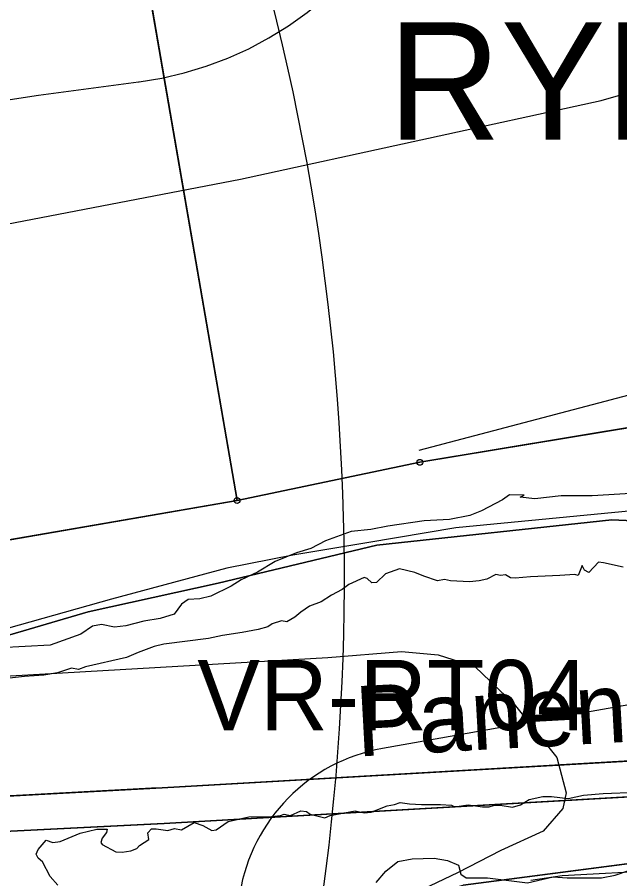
# Model space of a CAD drawing. Extents: x -706130 to -698555, y -971544 to -967260.
# Drawn here: x -704017.6 to -703914.8, y -969998.2 to -969851.1 of the extents above; entities that cross this region are included whole.
import ezdxf

# ---------------------------------------------------------------- set-up
doc = ezdxf.new("R2010")
doc.units = 0
for name, color, linetype in [('BPEJ hranice S', 7, 'Continuous'), ('BPEJ I-II trida ochrany S', 7, 'Continuous'), ('Docházková izochrona - BUS S', 7, 'Continuous'), ('Docházková izochrona - VLAK N', 7, 'Continuous'), ('KN_Hranice_katastrální území_popis', 7, 'Continuous'), ('KN_Hranice_parcel', 7, 'Continuous'), ('KN_Polygon parcely', 7, 'Continuous'), ('KN_POZEMKY_11_VODNI_PLOCHA', 7, 'Continuous'), ('KN_POZEMKY_14_OSTATNI PLOCHA', 7, 'Continuous'), ('KN_POZEMKY_2_ORNA PUDA', 7, 'Continuous'), ('KN_POZEMKY_7_TTP', 7, 'Continuous'), ('KN_VYUZITI_07_vodni plocha_tok prirozeny', 7, 'Continuous'), ('KN_VYUZITI_17_ostatni plocha_ostatni komunikace', 7, 'Continuous'), ('KN_Značky bodu BP', 7, 'Continuous'), ('Koridor pro revitalizaci a rozvolneni toku N', 7, 'Continuous'), ('Koridor pro revitalizaci a rozvolneni toku N ŠRAFY', 7, 'Continuous'), ('OP dráhy', 7, 'Continuous'), ('OP lesa 30 m', 7, 'Continuous'), ('Plochy smíšené nezastavěného území všeobecné S', 7, 'Continuous'), ('Plochy vodní a vodnich toku S', 7, 'Continuous'), ('Plochy zemědělské všeobecné CELEK S', 7, 'Continuous'), ('Regulační bloky v krajině S', 7, 'Continuous'), ('Regulační bloky v krajině S  TIS', 7, 'Continuous'), ('Vodní toky a plochy - popis', 7, 'Continuous'), ('VPO pro zvysovani retencnich schopnosti uzemi_obrys N', 7, 'Continuous'), ('VPO pro zvysovani retencnich schopnosti uzemi_plocha N', 7, 'Continuous'), ('VPS VPO popis', 7, 'Continuous'), ('VÝŠKOPIS_vrstevnice doplňková', 7, 'Continuous'), ('VÝŠKOPIS_vrstevnice hlavní', 7, 'Continuous'), ('Záplavové území stanovene S', 7, 'Continuous'), ('Záplavového území_aktivní zóna S', 7, 'Continuous')]:
    doc.layers.add(name, color=color, linetype=linetype)

msp = doc.modelspace()

# ---------------------------------------------------------------- linework, layer by layer
at = {"layer": 'BPEJ hranice S'}
for points in [[(-703749.59, -969941.19), (-703801.08, -969942.28), (-703916.13, -969936.85), (-703956.24, -969941.19), (-703983.34, -969947.7), (-704005.56, -969952.58), (-704059.63, -969968.44)], [(-704059.63, -969968.44), (-704005.56, -969952.58), (-703983.34, -969947.7), (-703956.24, -969941.19), (-703916.13, -969936.85), (-703801.08, -969942.28), (-703749.59, -969941.19)]]:
    msp.add_lwpolyline(points, dxfattribs=at)
at = {"layer": 'BPEJ I-II trida ochrany S'}
for p, q in [((-703992.89, -969982.61), (-703905.13, -969977.59)), ((-704077.35, -969987.18), (-703992.89, -969982.61)), ((-703905.11, -969983.69), (-703992.55, -969988.71)), ((-703992.55, -969988.71), (-704076.8, -969992.91)), ((-703941.53, -969999.26), (-703897.87, -969993.56))]:
    msp.add_line(p, q, dxfattribs=at)
at = {"layer": 'Docházková izochrona - BUS S'}
msp.add_arc((-704361.83, -969946.93), 400, 155.5182, 17.3395, dxfattribs=at)
at = {"layer": 'Docházková izochrona - VLAK N'}
msp.add_circle((-704165.45, -969778.77), 800, dxfattribs=at)
at = {"layer": 'KN_Hranice_parcel'}
msp.add_line((-703999.19, -969823.1), (-703980.12, -969933.57), dxfattribs=at)
for points in [[(-703558.02, -969869.09), (-703558.22, -969869.85), (-703562.75, -969885.36), (-703579.35, -969929.2), (-703589.9, -969943.21), (-703608.44, -969958.89), (-703632.35, -969975.24), (-703661.73, -969985.21), (-703679.9, -969989.19), (-703696.31, -969989.79), (-703749.81, -969986.56), (-703794.56, -969983.07), (-703827.79, -969979.74), (-703855.16, -969980.96), (-703905.11, -969983.69), (-703992.55, -969988.71), (-704076.8, -969992.91), (-704108.23, -969995.06)], [(-703596.55, -969872.49), (-703729.21, -969889.38), (-703753.14, -969893.54), (-703761.7, -969894.9), (-703884.76, -969916.4), (-703948.92, -969927.05), (-703980.12, -969933.57)], [(-704108.41, -969989.66), (-704077.35, -969987.18), (-703992.89, -969982.61), (-703905.13, -969977.59), (-703854.99, -969974.87), (-703827.37, -969973.74), (-703794.06, -969975.75), (-703749.25, -969978.78), (-703686.27, -969982.99), (-703680.52, -969982.14), (-703663.2, -969978.66), (-703635.64, -969967.66), (-703612.95, -969953.43), (-703596.15, -969937.45), (-703586.44, -969924.77), (-703569.12, -969883.12)], [(-703980.12, -969933.57), (-704029.13, -969942.03), (-704105.83, -969954.82), (-704123.1, -969958.73)], [(-704089.75, -970059.21), (-704011.23, -970034.23), (-703991.66, -970024.21), (-703969.51, -970006.92), (-703941.53, -969999.26), (-703897.87, -969993.56), (-703867.34, -969985.89), (-703811.57, -969981.85), (-703787.2, -969990.39), (-703717.39, -969989.48), (-703691.36, -969994.41), (-703670.98, -969991.62), (-703632.13, -969975.96), (-703585.29, -969956.45), (-703444.12, -969940.96), (-703404.38, -969953.94), (-703344.87, -969968.42)]]:
    msp.add_lwpolyline(points, dxfattribs=at)
at = {"layer": 'KN_Polygon parcely'}
for points in [[(-703712.83, -969761.58), (-703756.06, -969767.42), (-703793.46, -969774.83), (-703792.88, -969778.4), (-703883.51, -969795.86), (-703935.35, -969807.91), (-703999.19, -969823.1), (-703980.12, -969933.57), (-703948.92, -969927.05), (-703884.76, -969916.4), (-703761.7, -969894.9), (-703753.14, -969893.54), (-703729.21, -969889.38)], [(-703729.21, -969889.38), (-703753.14, -969893.54), (-703761.7, -969894.9), (-703884.76, -969916.4), (-703948.92, -969927.05), (-703980.12, -969933.57), (-704029.13, -969942.03), (-704105.83, -969954.82), (-704123.1, -969958.73), (-704142.84, -969963.14), (-704130.34, -969989.62), (-704108.41, -969989.66), (-704077.35, -969987.18), (-703992.89, -969982.61), (-703905.13, -969977.59), (-703854.99, -969974.87), (-703827.37, -969973.74), (-703794.06, -969975.75), (-703749.25, -969978.78)], [(-703749.25, -969978.78), (-703794.06, -969975.75), (-703827.37, -969973.74), (-703854.99, -969974.87), (-703905.13, -969977.59), (-703992.89, -969982.61), (-704077.35, -969987.18), (-704108.41, -969989.66), (-704130.34, -969989.62), (-704127.02, -969996.22), (-704108.23, -969995.06), (-704076.8, -969992.91), (-703992.55, -969988.71), (-703905.11, -969983.69), (-703855.16, -969980.96), (-703827.79, -969979.74), (-703794.56, -969983.07), (-703749.81, -969986.56)], [(-703749.81, -969986.56), (-703794.56, -969983.07), (-703827.79, -969979.74), (-703855.16, -969980.96), (-703905.11, -969983.69), (-703992.55, -969988.71), (-704076.8, -969992.91), (-704108.23, -969995.06), (-704127.02, -969996.22), (-704097.62, -970043.99)], [(-703941.53, -969999.26), (-703897.87, -969993.56), (-703867.34, -969985.89), (-703811.57, -969981.85), (-703787.2, -969990.39), (-703717.39, -969989.48)], [(-703717.39, -969989.48), (-703787.2, -969990.39), (-703811.57, -969981.85), (-703867.34, -969985.89), (-703897.87, -969993.56), (-703941.53, -969999.26)]]:
    msp.add_lwpolyline(points, dxfattribs=at)
msp.add_lwpolyline([(-703999.19, -969823.1), (-704115.65, -969850.47), (-704174.79, -969864.37), (-704174.83, -969876.18), (-704169.93, -969897.98), (-704147.34, -969948.86), (-704146.53, -969950.9), (-704148.91, -969951.68), (-704142.84, -969963.14), (-704123.1, -969958.73), (-704105.83, -969954.82), (-704029.13, -969942.03), (-703980.12, -969933.57)], close=True, dxfattribs=at)
at = {"layer": 'KN_POZEMKY_11_VODNI_PLOCHA'}
for p, q in [((-703992.89, -969982.61), (-703905.13, -969977.59)), ((-704077.35, -969987.18), (-703992.89, -969982.61)), ((-703905.11, -969983.69), (-703992.55, -969988.71)), ((-703992.55, -969988.71), (-704076.8, -969992.91))]:
    msp.add_line(p, q, dxfattribs=at)
at = {"layer": 'KN_POZEMKY_14_OSTATNI PLOCHA'}
msp.add_line((-703941.53, -969999.26), (-703897.87, -969993.56), dxfattribs=at)
at = {"layer": 'KN_POZEMKY_2_ORNA PUDA'}
for p, q in [((-703980.12, -969933.57), (-703999.19, -969823.1)), ((-703999.19, -969823.1), (-703980.12, -969933.57)), ((-703884.76, -969916.4), (-703948.92, -969927.05)), ((-703948.92, -969927.05), (-703884.76, -969916.4)), ((-703948.92, -969927.05), (-703980.12, -969933.57)), ((-703980.12, -969933.57), (-703948.92, -969927.05)), ((-704029.13, -969942.03), (-703980.12, -969933.57)), ((-703980.12, -969933.57), (-704029.13, -969942.03)), ((-703905.13, -969977.59), (-703992.89, -969982.61)), ((-703992.89, -969982.61), (-704077.35, -969987.18))]:
    msp.add_line(p, q, dxfattribs=at)
at = {"layer": 'KN_POZEMKY_7_TTP'}
for p, q in [((-703992.55, -969988.71), (-703905.11, -969983.69)), ((-704076.8, -969992.91), (-703992.55, -969988.71)), ((-703897.87, -969993.56), (-703941.53, -969999.26))]:
    msp.add_line(p, q, dxfattribs=at)
at = {"layer": 'KN_VYUZITI_07_vodni plocha_tok prirozeny'}
for p, q in [((-703992.89, -969982.61), (-703905.13, -969977.59)), ((-704077.35, -969987.18), (-703992.89, -969982.61)), ((-703905.11, -969983.69), (-703992.55, -969988.71)), ((-703992.55, -969988.71), (-704076.8, -969992.91))]:
    msp.add_line(p, q, dxfattribs=at)
at = {"layer": 'KN_VYUZITI_17_ostatni plocha_ostatni komunikace'}
msp.add_line((-703941.53, -969999.26), (-703897.87, -969993.56), dxfattribs=at)
at = {"layer": 'KN_Značky bodu BP'}
for centre, radius in [((-703948.92, -969927.05), 0.5), ((-703948.92, -969927.05), 0.0303), ((-703980.12, -969933.57), 0.5), ((-703980.12, -969933.57), 0.0303)]:
    msp.add_circle(centre, radius, dxfattribs=at)
at = {"layer": 'Koridor pro revitalizaci a rozvolneni toku N'}
for points in [[(-703595.12, -969837), (-703605.46, -969854.17), (-703614.75, -969872.01), (-703622.56, -969882.41), (-703631.11, -969889.1), (-703650.07, -969899.88), (-703666.79, -969906.56), (-703690.22, -969912.14), (-703714.38, -969916.22), (-703742.63, -969919.94), (-703792.45, -969924.03), (-703838.91, -969928.49), (-703903.23, -969934.43), (-703942.76, -969938.24), (-703957.95, -969940.8)], [(-703957.95, -969940.8), (-703970.58, -969942.93), (-703981.84, -969945.12), (-704001.53, -969950.43), (-704037.17, -969960.43), (-704062.63, -969965.63), (-704136.59, -969976.38), (-704132.91, -969984.17)], [(-703929.94, -969998.4), (-703924.63, -969997.61), (-703907.74, -969996.68)]]:
    msp.add_lwpolyline(points, dxfattribs=at)
at = {"layer": 'Koridor pro revitalizaci a rozvolneni toku N ŠRAFY'}
for points in [[(-703595.12, -969837), (-703605.46, -969854.17), (-703614.75, -969872.01), (-703622.56, -969882.41), (-703631.11, -969889.1), (-703650.07, -969899.88), (-703666.79, -969906.56), (-703690.22, -969912.14), (-703714.38, -969916.22), (-703742.63, -969919.94), (-703792.45, -969924.03), (-703838.91, -969928.49), (-703903.23, -969934.43), (-703942.76, -969938.24), (-703957.95, -969940.8)], [(-703957.95, -969940.8), (-703970.58, -969942.93), (-703981.84, -969945.12), (-704001.53, -969950.43), (-704037.17, -969960.43), (-704062.63, -969965.63), (-704136.59, -969976.38), (-704132.91, -969984.17)], [(-703929.94, -969998.4), (-703924.63, -969997.61), (-703907.74, -969996.68)]]:
    msp.add_lwpolyline(points, dxfattribs=at)
at = {"layer": 'OP dráhy'}
msp.add_lwpolyline([(-704061.1, -969871.58), (-704014.04, -969864.34), (-703996.93, -969862.11), (-703996.84, -969862.1), (-703992.96, -969861.46), (-703989.14, -969860.57), (-703985.38, -969859.43), (-703981.71, -969858.05), (-703978.13, -969856.43), (-703974.67, -969854.58), (-703971.33, -969852.5), (-703968.14, -969850.22), (-703965.11, -969847.73), (-703962.24, -969845.04), (-703959.56, -969842.18), (-703957.07, -969839.14), (-703954.83, -969836.01), (-703936.24, -969829.48), (-703924.29, -969826.06), (-703911.14, -969823.81)], dxfattribs=at)
at = {"layer": 'OP lesa 30 m'}
msp.add_lwpolyline([(-703869.61, -969958.76), (-703904.27, -969966.84), (-703955.3, -969975.92)], dxfattribs=at)
msp.add_arc((-703950.04, -970005.46), 30, 100.0906, 170.7454, dxfattribs=at)
at = {"layer": 'Plochy smíšené nezastavěného území všeobecné S'}
for p, q in [((-703905.11, -969983.69), (-703992.55, -969988.71)), ((-703992.55, -969988.71), (-703993.76, -969988.77))]:
    msp.add_line(p, q, dxfattribs=at)
msp.add_lwpolyline([(-703993.76, -969988.77), (-704076.8, -969992.91), (-704108.23, -969995.06)], dxfattribs=at)
at = {"layer": 'Plochy vodní a vodnich toku S'}
for p, q in [((-703905.13, -969977.59), (-703992.89, -969982.61)), ((-703992.89, -969982.61), (-703994.72, -969982.71)), ((-703992.55, -969988.71), (-703905.11, -969983.69)), ((-703993.76, -969988.77), (-703992.55, -969988.71))]:
    msp.add_line(p, q, dxfattribs=at)
for points in [[(-703994.72, -969982.71), (-704077.35, -969987.18), (-704108.41, -969989.66)], [(-704108.23, -969995.06), (-704076.8, -969992.91), (-703993.76, -969988.77)]]:
    msp.add_lwpolyline(points, dxfattribs=at)
at = {"layer": 'Plochy zemědělské všeobecné CELEK S'}
for p, q in [((-703992.89, -969982.61), (-703905.13, -969977.59)), ((-703994.72, -969982.71), (-703992.89, -969982.61))]:
    msp.add_line(p, q, dxfattribs=at)
msp.add_lwpolyline([(-704108.41, -969989.66), (-704077.35, -969987.18), (-703994.72, -969982.71)], dxfattribs=at)
at = {"layer": 'Regulační bloky v krajině S'}
for p, q in [((-703905.13, -969977.59), (-703992.89, -969982.61)), ((-703992.89, -969982.61), (-703905.13, -969977.59)), ((-703992.89, -969982.61), (-703994.72, -969982.71)), ((-703994.72, -969982.71), (-703992.89, -969982.61)), ((-703992.55, -969988.71), (-703905.11, -969983.69)), ((-703905.11, -969983.69), (-703992.55, -969988.71)), ((-703993.76, -969988.77), (-703992.55, -969988.71)), ((-703992.55, -969988.71), (-703993.76, -969988.77))]:
    msp.add_line(p, q, dxfattribs=at)
for points in [[(-703994.72, -969982.71), (-704077.35, -969987.18), (-704108.41, -969989.66)], [(-704108.41, -969989.66), (-704077.35, -969987.18), (-703994.72, -969982.71)], [(-704108.23, -969995.06), (-704076.8, -969992.91), (-703993.76, -969988.77)], [(-703993.76, -969988.77), (-704076.8, -969992.91), (-704108.23, -969995.06)]]:
    msp.add_lwpolyline(points, dxfattribs=at)
at = {"layer": 'Regulační bloky v krajině S  TIS'}
for p, q in [((-703905.13, -969977.59), (-703992.89, -969982.61)), ((-703992.89, -969982.61), (-703994.72, -969982.71)), ((-703992.55, -969988.71), (-703905.11, -969983.69)), ((-703993.76, -969988.77), (-703992.55, -969988.71))]:
    msp.add_line(p, q, dxfattribs=at)
for points in [[(-703994.72, -969982.71), (-704077.35, -969987.18), (-704108.41, -969989.66)], [(-704108.23, -969995.06), (-704076.8, -969992.91), (-703993.76, -969988.77)]]:
    msp.add_lwpolyline(points, dxfattribs=at)
at = {"layer": 'VPO pro zvysovani retencnich schopnosti uzemi_obrys N'}
for points in [[(-703595.12, -969837), (-703605.46, -969854.17), (-703614.75, -969872.01), (-703622.56, -969882.41), (-703631.11, -969889.1), (-703650.07, -969899.88), (-703666.79, -969906.56), (-703690.22, -969912.14), (-703714.38, -969916.22), (-703742.63, -969919.94), (-703792.45, -969924.03), (-703838.91, -969928.49), (-703903.23, -969934.43), (-703942.76, -969938.24), (-703957.95, -969940.8)], [(-703957.95, -969940.8), (-703970.58, -969942.93), (-703981.84, -969945.12), (-704001.53, -969950.43), (-704037.17, -969960.43), (-704062.63, -969965.63), (-704136.59, -969976.38), (-704132.91, -969984.17)], [(-703929.94, -969998.4), (-703924.63, -969997.61), (-703907.74, -969996.68)]]:
    msp.add_lwpolyline(points, dxfattribs=at)
at = {"layer": 'VPO pro zvysovani retencnich schopnosti uzemi_plocha N'}
for points in [[(-703595.12, -969837), (-703605.46, -969854.17), (-703614.75, -969872.01), (-703622.56, -969882.41), (-703631.11, -969889.1), (-703650.07, -969899.88), (-703666.79, -969906.56), (-703690.22, -969912.14), (-703714.38, -969916.22), (-703742.63, -969919.94), (-703792.45, -969924.03), (-703838.91, -969928.49), (-703903.23, -969934.43), (-703942.76, -969938.24), (-703957.95, -969940.8)], [(-703957.95, -969940.8), (-703970.58, -969942.93), (-703981.84, -969945.12), (-704001.53, -969950.43), (-704037.17, -969960.43), (-704062.63, -969965.63), (-704136.59, -969976.38), (-704132.91, -969984.17)], [(-703929.94, -969998.4), (-703924.63, -969997.61), (-703907.74, -969996.68)]]:
    msp.add_lwpolyline(points, dxfattribs=at)
at = {"layer": 'VÝŠKOPIS_vrstevnice doplňková'}
msp.add_lwpolyline([(-703949.05, -969924.97), (-703912.1, -969915.27), (-703886.42, -969909.99), (-703850.04, -969898.44), (-703840.77, -969894.44), (-703824.65, -969884.88), (-703797.82, -969863.05), (-703791.4, -969858.63), (-703779.42, -969852.92), (-703767.15, -969852.21), (-703761.16, -969853.78), (-703754.02, -969857.2), (-703728.06, -969875.32)], dxfattribs=at)
at = {"layer": 'VÝŠKOPIS_vrstevnice hlavní'}
for points in [[(-704281.17, -969816.58), (-704277.26, -969821.69), (-704262.88, -969832.05), (-704248.42, -969835.86), (-704231.04, -969837.08), (-704204.69, -969836.3), (-704185.28, -969834.92), (-704174.87, -969840.46), (-704160.85, -969852.01), (-704137.2, -969868.6), (-704113.77, -969878.44), (-704081.25, -969889.1), (-704047.66, -969891.82), (-703979.56, -969878.73), (-703917.96, -969865.25), (-703874.76, -969852.94), (-703850.68, -969839.41), (-703792.54, -969777.59), (-703787.69, -969774.88), (-703775.42, -969771.77), (-703765.29, -969772.46)], [(-704187.74, -969928.4), (-704172.05, -969931.82), (-704162.63, -969934.96), (-704143.8, -969943.38), (-704103.46, -969953.17), (-704076.81, -969962.83), (-704048.4, -969965.24), (-703964.61, -969960.36), (-703952.05, -969959.36), (-703945.77, -969959.93), (-703939.5, -969961.92), (-703932.79, -969968.35), (-703925.51, -969977.48), (-703923.94, -969983.47), (-703924.52, -969986.18), (-703927.86, -969990.05), (-703935.07, -969993.34), (-703942.46, -969997.17), (-703993.29, -970021.36)]]:
    msp.add_lwpolyline(points, dxfattribs=at)
at = {"layer": 'Záplavové území stanovene S'}
for points in [[(-703912.88, -969932.38), (-703919.47, -969932.78), (-703924.79, -969932.79), (-703929.28, -969933.28), (-703931.77, -969933.02), (-703931.08, -969932.67), (-703933.62, -969932.58), (-703934.78, -969933.47), (-703938.38, -969935.32), (-703940.39, -969936.12), (-703943.88, -969936.79), (-703948.18, -969937.07), (-703954.38, -969937.98), (-703957.3, -969938.55), (-703960.66, -969938.84), (-703965.04, -969940.47), (-703967.51, -969941.74), (-703969.97, -969942.53), (-703973.62, -969944.01), (-703976.64, -969945.79), (-703979.41, -969947.09), (-703981.14, -969948.21), (-703984.6, -969949.88), (-703986.47, -969950.37), (-703988.45, -969950.45), (-703989.62, -969951.27), (-703990.88, -969953), (-703993.24, -969953.74), (-703996.01, -969954.19), (-703999.09, -969954.95), (-704001.06, -969955.2), (-704003.24, -969954.74), (-704004.77, -969955.02), (-704006.8, -969956.38), (-704012.05, -969958.3), (-704020.55, -969958.7)], [(-703956.38, -969998.8), (-703954.74, -969996.88), (-703952.69, -969995.19), (-703950.24, -969994.74), (-703946.45, -969994.62), (-703944.22, -969995.05), (-703942.33, -969995.83), (-703941.9, -969997.4), (-703940.99, -969998.01), (-703937.38, -969997.98), (-703930.53, -969998.88), (-703926.17, -969997.83), (-703923.76, -969997.99), (-703917.88, -969998.02), (-703915.57, -969997.57), (-703913.38, -969996.83)]]:
    msp.add_lwpolyline(points, dxfattribs=at)
at = {"layer": 'Záplavového území_aktivní zóna S'}
for points in [[(-703914.19, -969944.94), (-703917.56, -969944.19), (-703918.44, -969944.12), (-703920.06, -969945.88), (-703920.81, -969945.44), (-703921.19, -969944.69), (-703921.88, -969946.38), (-703922.44, -969946.19), (-703925, -969946.38), (-703930, -969946.62), (-703932.62, -969946.81), (-703933.44, -969946.75), (-703934.31, -969946.25), (-703935.12, -969946.38), (-703935.94, -969946.19), (-703937.5, -969947), (-703938.81, -969947.31), (-703940.44, -969947.44), (-703943.69, -969947.31), (-703944.69, -969947.06), (-703945.88, -969947.31), (-703948.25, -969946.5), (-703949.75, -969945.88), (-703952.38, -969945.25), (-703954.75, -969946.12), (-703956.31, -969947.56), (-703957.12, -969947.62), (-703957.88, -969946.88), (-703958.44, -969946.69), (-703961.06, -969947.94), (-703962.19, -969948.75), (-703964, -969949.75), (-703965.75, -969950.88), (-703967.75, -969951.62), (-703969.25, -969952.62), (-703970.25, -969953.5), (-703971.62, -969954.31), (-703972.56, -969954.12), (-703974.12, -969954.62), (-703974.88, -969955.12), (-703976.5, -969955.62), (-703979.25, -969956.12), (-703982.62, -969956.62), (-703985, -969957.12), (-703992.62, -969958.12), (-703994.25, -969958.5), (-703997, -969959.5), (-703999, -969960.38), (-704006, -969962), (-704007.19, -969962.44), (-704008.38, -969962.19), (-704010.75, -969963), (-704013.12, -969963.38), (-704016.38, -969963.62), (-704021, -969964.12)], [(-704010.69, -969999.25), (-704012, -969997.75), (-704013.31, -969995.25), (-704014.06, -969994.62), (-704014.44, -969993.94), (-704014.06, -969993.19), (-704012.69, -969991.56), (-704011.56, -969991.94), (-704010.31, -969991.81), (-704006.88, -969990.38), (-704004.06, -969989.69), (-704002.31, -969989.69), (-704002.38, -969990.25), (-704003.12, -969991.25), (-704003.38, -969991.94), (-704003.12, -969992.31), (-704000.81, -969993.56), (-703999.75, -969993.62), (-703998.25, -969993.38), (-703997.25, -969993), (-703996.75, -969992.5), (-703995.19, -969991.44), (-703995.38, -969990.31), (-703994.75, -969989.62), (-703993.94, -969989.62), (-703991.94, -969989.94), (-703990.81, -969989.56), (-703989.62, -969989.81), (-703987.44, -969988.56), (-703985.94, -969989.06), (-703984.44, -969989.94), (-703983.69, -969989.81), (-703981.62, -969988.38), (-703978.12, -969987.56), (-703974.25, -969987.5), (-703972.69, -969987.38), (-703972.06, -969987.12), (-703971, -969987.38), (-703969.25, -969986.56), (-703968.25, -969986.69), (-703967.62, -969987.12), (-703965.12, -969987.75), (-703964.25, -969987.38), (-703959.94, -969986.56), (-703958.44, -969986.88), (-703957.25, -969986.81), (-703954.5, -969985.69), (-703953.25, -969985.5), (-703952.25, -969985.12), (-703950.69, -969985.38), (-703948.62, -969985.5), (-703945.38, -969985.5), (-703943.5, -969985.62), (-703943, -969985.88), (-703940.69, -969985.56), (-703938.19, -969985.88), (-703937.06, -969985.88), (-703936.19, -969985.62), (-703935.19, -969985.62), (-703933.12, -969985.94), (-703931.75, -969985.56), (-703930.25, -969984.62), (-703927.94, -969984.12), (-703926.44, -969984.12), (-703923.62, -969984.44), (-703921, -969983.88), (-703917.62, -969983.62), (-703911.88, -969983.38)]]:
    msp.add_lwpolyline(points, dxfattribs=at)

# ---------------------------------------------------------------- texts
at = {"layer": 'KN_Hranice_katastrální území_popis'}
msp.add_text('RYNOLTICE 744719', height=20, dxfattribs=at).set_placement((-703954.39, -969871.93))
at = {"layer": 'Vodní toky a plochy - popis'}
msp.add_text('Panenský potok', height=12, rotation=3.124, dxfattribs=at).set_placement((-703959.6, -969977.3))
at = {"layer": 'VPS VPO popis'}
msp.add_text('VR-RT04', height=12, dxfattribs=at).set_placement((-703986.91, -969972.79))

doc.saveas('drawing.dxf')
